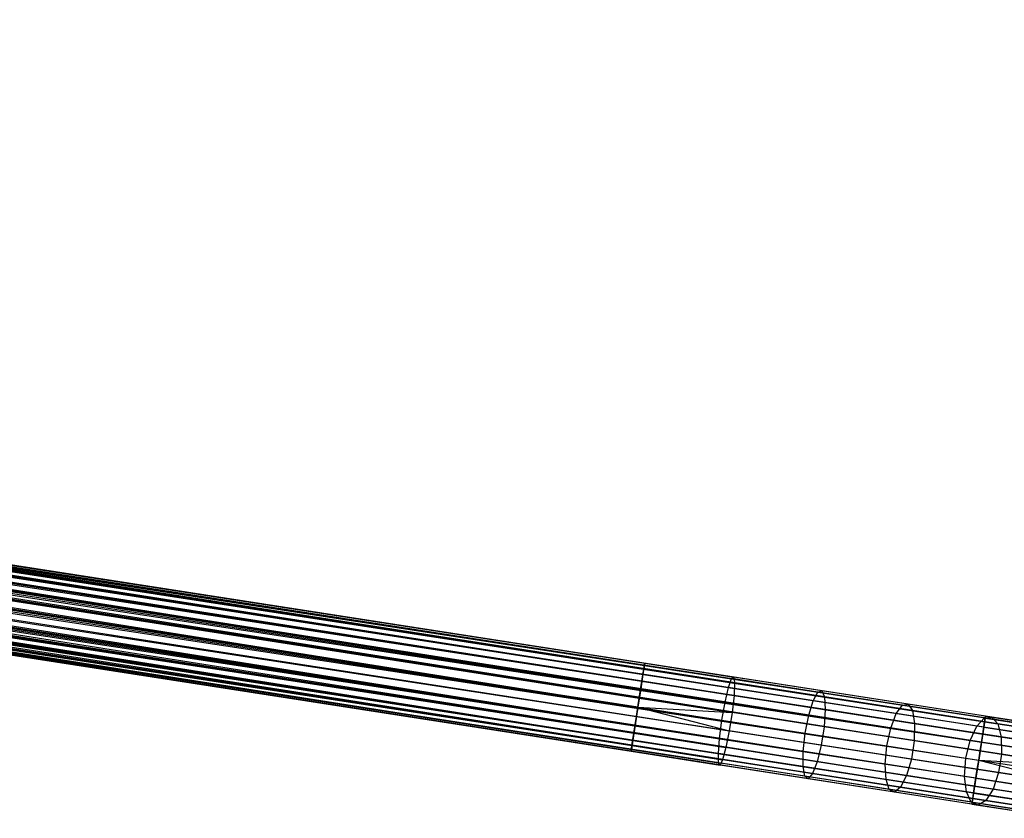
# Model space of a CAD drawing. Extents: x -189 to 189, y -189 to 189.
# Tile 451 of 591: x 145 to 167, y -27 to -9. Entities that reach past the tile are written whole.
import ezdxf

# ---------------------------------------------------------------- set-up
doc = ezdxf.new("R2010")
doc.units = 0
doc.header["$LTSCALE"] = 25.4
doc.layers.get('0').update_dxf_attribs({"linetype": 'CONTINUOUS'})

# ---------------------------------------------------------------- blocks, each defined once
blk = doc.blocks.new('CAMELEON-KENAI-C-12244_STL')
at = {"color": 0}
for p, q in [((166.639, -24.979, -9), (42.893, -5.684, -9.191)), ((166.639, -24.979, -9), (42.893, -5.684, -9.191)), ((166.659, -24.852, -9.395), (42.893, -5.684, -9.809)), ((166.659, -24.852, -9.395), (42.893, -5.684, -9.809)), ((166.652, -24.895, -9.809), (42.893, -5.684, -9.809)), ((166.652, -24.895, -9.809), (42.893, -5.684, -9.809)), ((166.659, -24.852, -9.395), (42.899, -5.641, -9.395)), ((166.659, -24.852, -9.395), (42.899, -5.641, -9.605)), ((166.639, -24.979, -9), (42.899, -5.641, -9.395)), ((166.639, -24.979, -9), (42.899, -5.641, -9.395)), ((166.659, -24.852, -9.395), (42.899, -5.641, -9.395)), ((166.659, -24.852, -9.395), (42.899, -5.641, -9.605)), ((42.861, -5.889, -8.831), (166.639, -24.979, -9)), ((42.861, -5.889, -8.831), (166.639, -24.979, -9)), ((42.861, -5.889, -8.831), (166.596, -25.254, -8.691)), ((42.861, -5.889, -8.831), (166.596, -25.254, -8.691)), ((166.652, -24.895, -9.809), (42.861, -5.889, -10.169)), ((166.652, -24.895, -9.809), (42.861, -5.889, -10.169)), ((166.62, -25.1, -10.169), (42.861, -5.889, -10.169)), ((166.62, -25.1, -10.169), (42.861, -5.889, -10.169)), ((42.88, -5.768, -9), (166.639, -24.979, -9)), ((42.88, -5.768, -9), (166.639, -24.979, -9)), ((166.652, -24.895, -9.809), (42.88, -5.768, -10)), ((166.652, -24.895, -9.809), (42.88, -5.768, -10)), ((42.837, -6.043, -8.691), (166.596, -25.254, -8.691)), ((42.837, -6.043, -8.691), (166.596, -25.254, -8.691)), ((42.837, -6.043, -8.691), (166.538, -25.629, -8.522)), ((42.837, -6.043, -8.691), (166.538, -25.629, -8.522)), ((166.62, -25.1, -10.169), (42.837, -6.043, -10.309)), ((166.62, -25.1, -10.169), (42.837, -6.043, -10.309)), ((166.569, -25.433, -10.414), (42.837, -6.043, -10.309)), ((166.569, -25.433, -10.414), (42.837, -6.043, -10.309)), ((42.809, -6.222, -8.586), (166.538, -25.629, -8.522)), ((42.809, -6.222, -8.586), (166.538, -25.629, -8.522)), ((166.569, -25.433, -10.414), (42.809, -6.222, -10.414)), ((166.569, -25.433, -10.414), (42.809, -6.222, -10.414)), ((166.538, -25.629, -8.522), (42.779, -6.418, -8.522)), ((166.538, -25.629, -8.522), (42.779, -6.418, -8.522)), ((42.779, -6.418, -10.478), (166.569, -25.433, -10.414)), ((42.779, -6.418, -10.478), (166.569, -25.433, -10.414)), ((42.747, -6.624, -8.5), (166.506, -25.835, -8.5)), ((42.747, -6.624, -8.5), (166.506, -25.835, -8.5)), ((42.747, -6.624, -10.5), (166.506, -25.835, -10.5)), ((42.747, -6.624, -10.5), (166.506, -25.835, -10.5)), ((42.747, -6.624, -10.5), (166.569, -25.433, -10.414)), ((42.747, -6.624, -10.5), (166.569, -25.433, -10.414)), ((166.444, -26.237, -10.414), (42.684, -7.026, -10.414)), ((42.684, -7.026, -10.414), (166.506, -25.835, -10.5)), ((166.444, -26.237, -10.414), (42.684, -7.026, -10.414)), ((42.684, -7.026, -8.586), (166.416, -26.415, -8.691)), ((42.684, -7.026, -8.586), (166.416, -26.415, -8.691)), ((42.684, -7.026, -10.414), (166.506, -25.835, -10.5)), ((42.715, -6.829, -8.522), (166.474, -26.04, -8.522)), ((42.715, -6.829, -8.522), (166.474, -26.04, -8.522)), ((42.715, -6.829, -8.522), (166.416, -26.415, -8.691)), ((42.715, -6.829, -8.522), (166.416, -26.415, -8.691)), ((42.715, -6.829, -10.478), (166.506, -25.835, -10.5)), ((42.715, -6.829, -10.478), (166.506, -25.835, -10.5)), ((166.444, -26.237, -10.414), (42.657, -7.204, -10.309)), ((166.444, -26.237, -10.414), (42.657, -7.204, -10.309)), ((166.416, -26.415, -8.691), (42.657, -7.204, -8.691)), ((42.657, -7.204, -8.691), (166.373, -26.69, -9)), ((42.657, -7.204, -8.691), (166.373, -26.69, -9)), ((166.416, -26.415, -8.691), (42.657, -7.204, -8.691)), ((166.444, -26.237, -10.414), (42.633, -7.358, -10.169)), ((166.444, -26.237, -10.414), (42.633, -7.358, -10.169)), ((166.392, -26.569, -10.169), (42.633, -7.358, -10.169)), ((166.392, -26.569, -10.169), (42.633, -7.358, -10.169)), ((42.633, -7.358, -8.831), (166.373, -26.69, -9)), ((42.633, -7.358, -8.831), (166.373, -26.69, -9)), ((166.36, -26.774, -9.809), (42.594, -7.606, -9.605)), ((166.36, -26.774, -9.809), (42.594, -7.606, -9.395)), ((166.36, -26.774, -9.809), (42.594, -7.606, -9.605)), ((166.36, -26.774, -9.809), (42.594, -7.606, -9.395)), ((166.354, -26.817, -9.395), (42.594, -7.606, -9.395)), ((166.354, -26.817, -9.395), (42.594, -7.606, -9.395)), ((166.392, -26.569, -10.169), (42.601, -7.563, -9.809)), ((166.392, -26.569, -10.169), (42.601, -7.563, -9.809)), ((166.36, -26.774, -9.809), (42.601, -7.563, -9.809)), ((166.36, -26.774, -9.809), (42.601, -7.563, -9.809)), ((166.354, -26.817, -9.395), (42.601, -7.563, -9.191)), ((166.354, -26.817, -9.395), (42.601, -7.563, -9.191)), ((166.373, -26.69, -9), (42.601, -7.563, -9.191)), ((166.373, -26.69, -9), (42.601, -7.563, -9.191)), ((166.392, -26.569, -10.169), (42.614, -7.479, -10)), ((166.392, -26.569, -10.169), (42.614, -7.479, -10)), ((166.373, -26.69, -9), (42.614, -7.479, -9)), ((166.373, -26.69, -9), (42.614, -7.479, -9)), ((61.852, -8.713, -160), (159.038, -23.799, -160)), ((61.852, -8.713, -160), (159.038, -23.799, -160)), ((61.852, -8.713, -159), (159.019, -23.92, -158.831)), ((61.852, -8.713, -159), (159.019, -23.92, -158.831)), ((61.866, -8.629, -159.809), (159.038, -23.799, -160)), ((61.866, -8.629, -159.809), (159.038, -23.799, -160)), ((61.866, -8.629, -159.809), (159.058, -23.672, -159.605)), ((61.866, -8.629, -159.809), (159.058, -23.672, -159.605)), ((61.866, -8.629, -159.191), (159.051, -23.715, -159.191)), ((61.866, -8.629, -159.191), (159.051, -23.715, -159.191)), ((61.866, -8.629, -159.191), (159.019, -23.92, -158.831)), ((61.866, -8.629, -159.191), (159.019, -23.92, -158.831)), ((61.872, -8.586, -159.605), (159.058, -23.672, -159.605)), ((61.872, -8.586, -159.605), (159.058, -23.672, -159.605)), ((61.872, -8.586, -159.605), (159.051, -23.715, -159.191)), ((61.872, -8.586, -159.605), (159.051, -23.715, -159.191)), ((61.872, -8.586, -159.395), (159.051, -23.715, -159.191)), ((61.872, -8.586, -159.395), (159.051, -23.715, -159.191)), ((61.81, -8.988, -160.309), (158.996, -24.074, -160.309)), ((61.81, -8.988, -160.309), (158.996, -24.074, -160.309)), ((61.81, -8.988, -158.691), (158.968, -24.253, -158.586)), ((61.81, -8.988, -158.691), (158.968, -24.253, -158.586)), ((61.834, -8.834, -160.169), (158.996, -24.074, -160.309)), ((61.834, -8.834, -160.169), (158.996, -24.074, -160.309)), ((61.834, -8.834, -160.169), (159.038, -23.799, -160)), ((61.834, -8.834, -160.169), (159.038, -23.799, -160)), ((61.834, -8.834, -158.831), (159.019, -23.92, -158.831)), ((61.834, -8.834, -158.831), (159.019, -23.92, -158.831)), ((61.834, -8.834, -158.831), (158.968, -24.253, -158.586)), ((61.834, -8.834, -158.831), (158.968, -24.253, -158.586)), ((61.782, -9.167, -160.414), (158.937, -24.449, -160.478)), ((61.782, -9.167, -160.414), (158.937, -24.449, -160.478)), ((61.782, -9.167, -160.414), (158.996, -24.074, -160.309)), ((61.782, -9.167, -160.414), (158.996, -24.074, -160.309)), ((61.782, -9.167, -158.586), (158.968, -24.253, -158.586)), ((61.782, -9.167, -158.586), (158.968, -24.253, -158.586)), ((61.782, -9.167, -158.586), (158.905, -24.655, -158.5)), ((61.782, -9.167, -158.586), (158.905, -24.655, -158.5)), ((61.752, -9.363, -160.478), (158.937, -24.449, -160.478)), ((61.752, -9.363, -160.478), (158.937, -24.449, -160.478)), ((61.752, -9.363, -158.522), (158.905, -24.655, -158.5)), ((61.752, -9.363, -158.522), (158.905, -24.655, -158.5)), ((158.905, -24.655, -158.5), (61.72, -9.569, -158.5)), ((61.72, -9.569, -158.5), (158.843, -25.057, -158.586)), ((61.72, -9.569, -158.5), (158.843, -25.057, -158.586)), ((61.72, -9.569, -160.5), (158.905, -24.655, -160.5)), ((61.72, -9.569, -160.5), (158.905, -24.655, -160.5)), ((158.905, -24.655, -158.5), (61.72, -9.569, -158.5)), ((61.688, -9.774, -158.522), (158.843, -25.057, -158.586)), ((61.688, -9.774, -158.522), (158.843, -25.057, -158.586)), ((61.688, -9.774, -160.478), (158.874, -24.86, -160.478)), ((61.688, -9.774, -160.478), (158.874, -24.86, -160.478)), ((61.657, -9.971, -158.586), (158.843, -25.057, -158.586)), ((61.657, -9.971, -158.586), (158.843, -25.057, -158.586)), ((61.657, -9.971, -158.586), (158.791, -25.389, -158.831)), ((61.657, -9.971, -158.586), (158.791, -25.389, -158.831)), ((61.657, -9.971, -160.414), (158.815, -25.236, -160.309)), ((61.657, -9.971, -160.414), (158.815, -25.236, -160.309)), ((61.657, -9.971, -160.414), (158.874, -24.86, -160.478)), ((61.657, -9.971, -160.414), (158.874, -24.86, -160.478)), ((61.606, -10.303, -158.831), (158.791, -25.389, -158.831)), ((61.606, -10.303, -158.831), (158.791, -25.389, -158.831)), ((61.606, -10.303, -158.831), (158.76, -25.595, -159.191)), ((61.606, -10.303, -158.831), (158.76, -25.595, -159.191)), ((61.606, -10.303, -160.169), (158.773, -25.511, -160)), ((61.606, -10.303, -160.169), (158.773, -25.511, -160)), ((61.606, -10.303, -160.169), (158.815, -25.236, -160.309)), ((61.606, -10.303, -160.169), (158.815, -25.236, -160.309)), ((61.629, -10.15, -158.691), (158.791, -25.389, -158.831)), ((61.629, -10.15, -158.691), (158.791, -25.389, -158.831)), ((61.629, -10.15, -160.309), (158.815, -25.236, -160.309)), ((61.629, -10.15, -160.309), (158.815, -25.236, -160.309)), ((61.574, -10.509, -159.191), (158.76, -25.595, -159.191)), ((61.574, -10.509, -159.191), (158.76, -25.595, -159.191)), ((61.574, -10.509, -159.191), (158.753, -25.638, -159.605)), ((61.574, -10.509, -159.191), (158.753, -25.638, -159.605)), ((61.574, -10.509, -159.809), (158.753, -25.638, -159.605)), ((61.574, -10.509, -159.809), (158.753, -25.638, -159.605)), ((61.574, -10.509, -159.809), (158.773, -25.511, -160)), ((61.574, -10.509, -159.809), (158.773, -25.511, -160)), ((61.587, -10.425, -159), (158.76, -25.595, -159.191)), ((61.587, -10.425, -159), (158.76, -25.595, -159.191)), ((61.587, -10.425, -160), (158.773, -25.511, -160)), ((61.587, -10.425, -160), (158.773, -25.511, -160)), ((61.567, -10.552, -159.395), (158.753, -25.638, -159.605)), ((61.567, -10.552, -159.395), (158.753, -25.638, -159.605)), ((61.567, -10.552, -159.605), (158.753, -25.638, -159.605)), ((61.567, -10.552, -159.605), (158.753, -25.638, -159.605)), ((159.051, -23.715, -159.191), (159.019, -23.92, -158.831)), ((159.051, -23.715, -159.191), (159.019, -23.92, -158.831)), ((159.038, -23.799, -160), (159.058, -23.672, -159.605)), ((159.038, -23.799, -160), (159.058, -23.672, -159.605)), ((159.058, -23.672, -159.605), (159.051, -23.715, -159.191)), ((159.058, -23.672, -159.605), (159.051, -23.715, -159.191)), ((159.051, -23.715, -159.191), (160.995, -24.017, -159.092)), ((159.051, -23.715, -159.191), (160.995, -24.017, -159.092)), ((159.058, -23.672, -159.605), (161.043, -23.98, -159.504)), ((159.058, -23.672, -159.605), (161.043, -23.98, -159.504)), ((159.019, -23.92, -158.831), (158.968, -24.253, -158.586)), ((159.019, -23.92, -158.831), (158.968, -24.253, -158.586)), ((158.996, -24.074, -160.309), (159.038, -23.799, -160)), ((158.996, -24.074, -160.309), (159.038, -23.799, -160)), ((159.019, -23.92, -158.831), (160.928, -24.217, -158.734)), ((159.019, -23.92, -158.831), (160.928, -24.217, -158.734)), ((159.038, -23.799, -160), (161.062, -24.113, -159.897)), ((159.038, -23.799, -160), (161.062, -24.113, -159.897)), ((158.937, -24.449, -160.478), (158.996, -24.074, -160.309)), ((158.937, -24.449, -160.478), (158.996, -24.074, -160.309)), ((158.996, -24.074, -160.309), (161.05, -24.393, -160.205)), ((158.996, -24.074, -160.309), (161.05, -24.393, -160.205)), ((160.928, -24.217, -158.734), (160.995, -24.017, -159.092)), ((160.928, -24.217, -158.734), (160.995, -24.017, -159.092)), ((160.995, -24.017, -159.092), (161.043, -23.98, -159.504)), ((160.995, -24.017, -159.092), (161.043, -23.98, -159.504)), ((162.919, -24.315, -158.798), (160.995, -24.017, -159.092)), ((162.919, -24.315, -158.798), (160.995, -24.017, -159.092)), ((161.043, -23.98, -159.504), (161.062, -24.113, -159.897)), ((163.007, -24.285, -159.203), (161.043, -23.98, -159.504)), ((163.007, -24.285, -159.203), (161.043, -23.98, -159.504)), ((161.043, -23.98, -159.504), (161.062, -24.113, -159.897)), ((161.062, -24.113, -159.897), (161.05, -24.393, -160.205)), ((161.062, -24.113, -159.897), (161.05, -24.393, -160.205)), ((163.065, -24.424, -159.591), (161.062, -24.113, -159.897)), ((163.065, -24.424, -159.591), (161.062, -24.113, -159.897)), ((158.968, -24.253, -158.586), (158.905, -24.655, -158.5)), ((158.968, -24.253, -158.586), (158.905, -24.655, -158.5)), ((158.968, -24.253, -158.586), (160.852, -24.545, -158.491)), ((158.968, -24.253, -158.586), (160.852, -24.545, -158.491)), ((160.852, -24.545, -158.491), (160.928, -24.217, -158.734)), ((160.852, -24.545, -158.491), (160.928, -24.217, -158.734)), ((162.817, -24.51, -158.445), (160.928, -24.217, -158.734)), ((162.817, -24.51, -158.445), (160.928, -24.217, -158.734)), ((162.817, -24.51, -158.445), (162.919, -24.315, -158.798)), ((162.817, -24.51, -158.445), (162.919, -24.315, -158.798)), ((162.919, -24.315, -158.798), (163.007, -24.285, -159.203)), ((162.919, -24.315, -158.798), (163.007, -24.285, -159.203)), ((164.805, -24.608, -158.31), (162.919, -24.315, -158.798)), ((164.805, -24.608, -158.31), (162.919, -24.315, -158.798)), ((163.007, -24.285, -159.203), (163.065, -24.424, -159.591)), ((164.933, -24.584, -158.705), (163.007, -24.285, -159.203)), ((164.933, -24.584, -158.705), (163.007, -24.285, -159.203)), ((163.007, -24.285, -159.203), (163.065, -24.424, -159.591)), ((158.905, -24.655, -160.5), (158.937, -24.449, -160.478)), ((158.905, -24.655, -160.5), (158.937, -24.449, -160.478)), ((158.937, -24.449, -160.478), (161.008, -24.771, -160.373)), ((158.937, -24.449, -160.478), (161.008, -24.771, -160.373)), ((160.781, -24.946, -158.405), (160.852, -24.545, -158.491)), ((160.781, -24.946, -158.405), (160.852, -24.545, -158.491)), ((162.717, -24.835, -158.206), (160.852, -24.545, -158.491)), ((162.717, -24.835, -158.206), (160.852, -24.545, -158.491)), ((161.05, -24.393, -160.205), (161.008, -24.771, -160.373)), ((161.05, -24.393, -160.205), (161.008, -24.771, -160.373)), ((163.083, -24.708, -159.894), (161.05, -24.393, -160.205)), ((163.083, -24.708, -159.894), (161.05, -24.393, -160.205)), ((162.717, -24.835, -158.206), (162.817, -24.51, -158.445)), ((162.717, -24.835, -158.206), (162.817, -24.51, -158.445)), ((164.668, -24.797, -157.966), (162.817, -24.51, -158.445)), ((164.668, -24.797, -157.966), (162.817, -24.51, -158.445)), ((163.065, -24.424, -159.591), (163.083, -24.708, -159.894)), ((165.029, -24.729, -159.083), (163.065, -24.424, -159.591)), ((165.029, -24.729, -159.083), (163.065, -24.424, -159.591)), ((163.065, -24.424, -159.591), (163.083, -24.708, -159.894)), ((164.805, -24.608, -158.31), (164.933, -24.584, -158.705)), ((164.805, -24.608, -158.31), (164.933, -24.584, -158.705)), ((164.933, -24.584, -158.705), (165.029, -24.729, -159.083)), ((166.799, -24.874, -158.015), (164.933, -24.584, -158.705)), ((166.799, -24.874, -158.015), (164.933, -24.584, -158.705)), ((164.933, -24.584, -158.705), (165.029, -24.729, -159.083)), ((158.905, -24.655, -158.5), (158.843, -25.057, -158.586)), ((158.905, -24.655, -158.5), (158.843, -25.057, -158.586)), ((158.874, -24.86, -160.478), (158.905, -24.655, -160.5)), ((158.874, -24.86, -160.478), (158.905, -24.655, -160.5)), ((158.905, -24.655, -160.5), (160.944, -25.182, -160.373)), ((158.905, -24.655, -160.5), (160.944, -25.182, -160.373)), ((158.905, -24.655, -160.5), (161.008, -24.771, -160.373)), ((158.905, -24.655, -160.5), (161.008, -24.771, -160.373)), ((158.905, -24.655, -158.5), (160.781, -24.946, -158.405)), ((158.905, -24.655, -158.5), (160.781, -24.946, -158.405)), ((161.008, -24.771, -160.373), (160.944, -25.182, -160.373)), ((161.008, -24.771, -160.373), (160.944, -25.182, -160.373)), ((163.058, -25.089, -160.059), (161.008, -24.771, -160.373)), ((163.058, -25.089, -160.059), (161.008, -24.771, -160.373)), ((163.083, -24.708, -159.894), (163.058, -25.089, -160.059)), ((163.083, -24.708, -159.894), (163.058, -25.089, -160.059)), ((165.076, -25.018, -159.378), (163.083, -24.708, -159.894)), ((165.076, -25.018, -159.378), (163.083, -24.708, -159.894)), ((164.545, -25.119, -157.733), (164.668, -24.797, -157.966)), ((164.545, -25.119, -157.733), (164.668, -24.797, -157.966)), ((164.668, -24.797, -157.966), (164.805, -24.608, -158.31)), ((164.668, -24.797, -157.966), (164.805, -24.608, -158.31)), ((166.463, -25.076, -157.303), (164.668, -24.797, -157.966)), ((166.463, -25.076, -157.303), (164.668, -24.797, -157.966)), ((166.633, -24.892, -157.635), (164.805, -24.608, -158.31)), ((166.633, -24.892, -157.635), (164.805, -24.608, -158.31)), ((165.029, -24.729, -159.083), (165.076, -25.018, -159.378)), ((166.932, -25.024, -158.38), (165.029, -24.729, -159.083)), ((166.932, -25.024, -158.38), (165.029, -24.729, -159.083)), ((165.029, -24.729, -159.083), (165.076, -25.018, -159.378)), ((158.815, -25.236, -160.309), (158.874, -24.86, -160.478)), ((158.815, -25.236, -160.309), (158.874, -24.86, -160.478)), ((158.874, -24.86, -160.478), (160.944, -25.182, -160.373)), ((158.874, -24.86, -160.478), (160.944, -25.182, -160.373)), ((160.727, -25.349, -158.491), (160.781, -24.946, -158.405)), ((160.727, -25.349, -158.491), (160.781, -24.946, -158.405)), ((160.781, -24.946, -158.405), (162.638, -25.234, -158.121)), ((160.781, -24.946, -158.405), (162.638, -25.234, -158.121)), ((162.638, -25.234, -158.121), (162.717, -24.835, -158.206)), ((162.638, -25.234, -158.121), (162.717, -24.835, -158.206)), ((164.545, -25.119, -157.733), (162.717, -24.835, -158.206)), ((164.545, -25.119, -157.733), (162.717, -24.835, -158.206)), ((165.076, -25.018, -159.378), (165.067, -25.401, -159.54)), ((165.076, -25.018, -159.378), (165.067, -25.401, -159.54)), ((167.008, -25.318, -158.664), (165.076, -25.018, -159.378)), ((167.008, -25.318, -158.664), (165.076, -25.018, -159.378)), ((166.463, -25.076, -157.303), (166.633, -24.892, -157.635)), ((166.463, -25.076, -157.303), (166.633, -24.892, -157.635)), ((166.596, -25.254, -8.691), (166.639, -24.979, -9)), ((166.596, -25.254, -8.691), (166.639, -24.979, -9)), ((166.652, -24.895, -9.809), (166.62, -25.1, -10.169)), ((166.652, -24.895, -9.809), (166.62, -25.1, -10.169)), ((166.633, -24.892, -157.635), (166.799, -24.874, -158.015)), ((166.633, -24.892, -157.635), (166.799, -24.874, -158.015)), ((168.386, -25.164, -156.777), (166.633, -24.892, -157.635)), ((168.386, -25.164, -156.777), (166.633, -24.892, -157.635)), ((166.639, -24.979, -9), (166.659, -24.852, -9.395)), ((166.639, -24.979, -9), (166.659, -24.852, -9.395)), ((166.639, -24.979, -9), (168.713, -25.301, -9.108)), ((166.639, -24.979, -9), (168.713, -25.301, -9.108)), ((166.659, -24.852, -9.395), (166.652, -24.895, -9.809)), ((166.659, -24.852, -9.395), (166.652, -24.895, -9.809)), ((166.652, -24.895, -9.809), (168.644, -25.204, -9.912)), ((166.652, -24.895, -9.809), (168.644, -25.204, -9.912)), ((166.659, -24.852, -9.395), (168.692, -25.168, -9.501)), ((166.659, -24.852, -9.395), (168.692, -25.168, -9.501)), ((166.799, -24.874, -158.015), (166.932, -25.024, -158.38)), ((168.588, -25.151, -157.14), (166.799, -24.874, -158.015)), ((168.588, -25.151, -157.14), (166.799, -24.874, -158.015)), ((166.799, -24.874, -158.015), (166.932, -25.024, -158.38)), ((166.932, -25.024, -158.38), (167.008, -25.318, -158.664)), ((168.756, -25.307, -157.487), (166.932, -25.024, -158.38)), ((168.756, -25.307, -157.487), (166.932, -25.024, -158.38)), ((166.932, -25.024, -158.38), (167.008, -25.318, -158.664)), ((158.773, -25.511, -160), (158.815, -25.236, -160.309)), ((158.773, -25.511, -160), (158.815, -25.236, -160.309)), ((158.843, -25.057, -158.586), (158.791, -25.389, -158.831)), ((158.843, -25.057, -158.586), (158.791, -25.389, -158.831)), ((158.815, -25.236, -160.309), (160.869, -25.554, -160.205)), ((158.815, -25.236, -160.309), (160.869, -25.554, -160.205)), ((158.843, -25.057, -158.586), (160.727, -25.349, -158.491)), ((158.843, -25.057, -158.586), (160.727, -25.349, -158.491)), ((160.944, -25.182, -160.373), (160.869, -25.554, -160.205)), ((160.944, -25.182, -160.373), (160.869, -25.554, -160.205)), ((162.995, -25.5, -160.059), (160.944, -25.182, -160.373)), ((162.995, -25.5, -160.059), (160.944, -25.182, -160.373)), ((162.592, -25.639, -158.206), (162.638, -25.234, -158.121)), ((162.592, -25.639, -158.206), (162.638, -25.234, -158.121)), ((162.638, -25.234, -158.121), (164.457, -25.517, -157.65)), ((162.638, -25.234, -158.121), (164.457, -25.517, -157.65)), ((163.058, -25.089, -160.059), (162.995, -25.5, -160.059)), ((163.058, -25.089, -160.059), (162.995, -25.5, -160.059)), ((165.067, -25.401, -159.54), (163.058, -25.089, -160.059)), ((165.067, -25.401, -159.54), (163.058, -25.089, -160.059)), ((164.457, -25.517, -157.65), (164.545, -25.119, -157.733)), ((164.457, -25.517, -157.65), (164.545, -25.119, -157.733)), ((166.317, -25.394, -157.078), (164.545, -25.119, -157.733)), ((166.317, -25.394, -157.078), (164.545, -25.119, -157.733)), ((166.317, -25.394, -157.078), (166.463, -25.076, -157.303)), ((166.317, -25.394, -157.078), (166.463, -25.076, -157.303)), ((168.183, -25.343, -156.461), (166.463, -25.076, -157.303)), ((168.183, -25.343, -156.461), (166.463, -25.076, -157.303)), ((166.62, -25.1, -10.169), (166.569, -25.433, -10.414)), ((166.62, -25.1, -10.169), (166.569, -25.433, -10.414)), ((166.62, -25.1, -10.169), (168.576, -25.404, -10.271)), ((166.62, -25.1, -10.169), (168.576, -25.404, -10.271)), ((158.791, -25.389, -158.831), (158.76, -25.595, -159.191)), ((158.791, -25.389, -158.831), (158.76, -25.595, -159.191)), ((158.791, -25.389, -158.831), (160.7, -25.685, -158.734)), ((158.791, -25.389, -158.831), (160.7, -25.685, -158.734)), ((160.7, -25.685, -158.734), (160.727, -25.349, -158.491)), ((160.7, -25.685, -158.734), (160.727, -25.349, -158.491)), ((162.592, -25.639, -158.206), (160.727, -25.349, -158.491)), ((162.592, -25.639, -158.206), (160.727, -25.349, -158.491)), ((165.067, -25.401, -159.54), (165.004, -25.812, -159.54)), ((165.067, -25.401, -159.54), (165.004, -25.812, -159.54)), ((167.015, -25.703, -158.82), (165.067, -25.401, -159.54)), ((167.015, -25.703, -158.82), (165.067, -25.401, -159.54)), ((166.221, -25.79, -156.998), (166.317, -25.394, -157.078)), ((166.221, -25.79, -156.998), (166.317, -25.394, -157.078)), ((168.015, -25.657, -156.247), (166.317, -25.394, -157.078)), ((168.015, -25.657, -156.247), (166.317, -25.394, -157.078)), ((166.569, -25.433, -10.414), (166.506, -25.835, -10.5)), ((166.569, -25.433, -10.414), (166.506, -25.835, -10.5)), ((166.538, -25.629, -8.522), (166.596, -25.254, -8.691)), ((166.538, -25.629, -8.522), (166.596, -25.254, -8.691)), ((166.569, -25.433, -10.414), (168.499, -25.732, -10.514)), ((166.569, -25.433, -10.414), (168.499, -25.732, -10.514)), ((166.596, -25.254, -8.691), (168.701, -25.581, -8.8)), ((166.596, -25.254, -8.691), (168.701, -25.581, -8.8)), ((167.008, -25.318, -158.664), (167.015, -25.703, -158.82)), ((168.86, -25.605, -157.758), (167.008, -25.318, -158.664)), ((168.86, -25.605, -157.758), (167.008, -25.318, -158.664)), ((167.008, -25.318, -158.664), (167.015, -25.703, -158.82)), ((158.753, -25.638, -159.605), (158.773, -25.511, -160)), ((158.753, -25.638, -159.605), (158.773, -25.511, -160)), ((158.76, -25.595, -159.191), (158.753, -25.638, -159.605)), ((158.76, -25.595, -159.191), (158.753, -25.638, -159.605)), ((158.753, -25.638, -159.605), (160.738, -25.946, -159.504)), ((158.753, -25.638, -159.605), (160.738, -25.946, -159.504)), ((158.76, -25.595, -159.191), (160.703, -25.896, -159.092)), ((158.76, -25.595, -159.191), (160.703, -25.896, -159.092)), ((158.773, -25.511, -160), (160.796, -25.825, -159.897)), ((158.773, -25.511, -160), (160.796, -25.825, -159.897)), ((160.703, -25.896, -159.092), (160.7, -25.685, -158.734)), ((162.589, -25.979, -158.445), (160.7, -25.685, -158.734)), ((160.703, -25.896, -159.092), (160.7, -25.685, -158.734)), ((162.589, -25.979, -158.445), (160.7, -25.685, -158.734)), ((160.869, -25.554, -160.205), (160.796, -25.825, -159.897)), ((160.869, -25.554, -160.205), (160.796, -25.825, -159.897)), ((162.903, -25.87, -159.894), (160.869, -25.554, -160.205)), ((162.903, -25.87, -159.894), (160.869, -25.554, -160.205)), ((162.589, -25.979, -158.445), (162.592, -25.639, -158.206)), ((162.589, -25.979, -158.445), (162.592, -25.639, -158.206)), ((164.42, -25.922, -157.733), (162.592, -25.639, -158.206)), ((164.42, -25.922, -157.733), (162.592, -25.639, -158.206)), ((162.995, -25.5, -160.059), (162.903, -25.87, -159.894)), ((162.995, -25.5, -160.059), (162.903, -25.87, -159.894)), ((165.004, -25.812, -159.54), (162.995, -25.5, -160.059)), ((165.004, -25.812, -159.54), (162.995, -25.5, -160.059)), ((164.42, -25.922, -157.733), (164.457, -25.517, -157.65)), ((164.42, -25.922, -157.733), (164.457, -25.517, -157.65)), ((164.457, -25.517, -157.65), (166.221, -25.79, -156.998)), ((164.457, -25.517, -157.65), (166.221, -25.79, -156.998)), ((166.506, -25.835, -8.5), (166.538, -25.629, -8.522)), ((166.506, -25.835, -8.5), (166.538, -25.629, -8.522)), ((166.538, -25.629, -8.522), (168.66, -25.959, -8.632)), ((166.538, -25.629, -8.522), (168.66, -25.959, -8.632)), ((160.738, -25.946, -159.504), (160.703, -25.896, -159.092)), ((162.628, -26.195, -158.798), (160.703, -25.896, -159.092)), ((160.738, -25.946, -159.504), (160.703, -25.896, -159.092)), ((162.628, -26.195, -158.798), (160.703, -25.896, -159.092)), ((160.796, -25.825, -159.897), (160.738, -25.946, -159.504)), ((160.796, -25.825, -159.897), (160.738, -25.946, -159.504)), ((162.8, -26.136, -159.591), (160.796, -25.825, -159.897)), ((162.8, -26.136, -159.591), (160.796, -25.825, -159.897)), ((162.903, -25.87, -159.894), (162.8, -26.136, -159.591)), ((162.903, -25.87, -159.894), (162.8, -26.136, -159.591)), ((164.896, -26.179, -159.378), (162.903, -25.87, -159.894)), ((164.896, -26.179, -159.378), (162.903, -25.87, -159.894)), ((165.004, -25.812, -159.54), (164.896, -26.179, -159.378)), ((165.004, -25.812, -159.54), (164.896, -26.179, -159.378)), ((166.951, -26.114, -158.82), (165.004, -25.812, -159.54)), ((166.951, -26.114, -158.82), (165.004, -25.812, -159.54)), ((166.192, -26.198, -157.078), (166.221, -25.79, -156.998)), ((166.192, -26.198, -157.078), (166.221, -25.79, -156.998)), ((166.221, -25.79, -156.998), (167.912, -26.053, -156.171)), ((166.221, -25.79, -156.998), (167.912, -26.053, -156.171)), ((166.506, -25.835, -10.5), (166.444, -26.237, -10.414)), ((166.506, -25.835, -10.5), (166.444, -26.237, -10.414)), ((166.474, -26.04, -8.522), (166.506, -25.835, -8.5)), ((166.474, -26.04, -8.522), (166.506, -25.835, -8.5)), ((166.506, -25.835, -8.5), (168.66, -25.959, -8.632)), ((166.506, -25.835, -8.5), (168.66, -25.959, -8.632)), ((166.506, -25.835, -8.5), (168.596, -26.369, -8.632)), ((166.506, -25.835, -8.5), (168.596, -26.369, -8.632)), ((166.506, -25.835, -10.5), (168.428, -26.133, -10.6)), ((166.506, -25.835, -10.5), (168.428, -26.133, -10.6)), ((167.015, -25.703, -158.82), (166.951, -26.114, -158.82)), ((167.015, -25.703, -158.82), (166.951, -26.114, -158.82)), ((168.882, -25.993, -157.907), (167.015, -25.703, -158.82)), ((168.882, -25.993, -157.907), (167.015, -25.703, -158.82)), ((162.702, -26.251, -159.203), (160.738, -25.946, -159.504)), ((162.702, -26.251, -159.203), (160.738, -25.946, -159.504)), ((162.628, -26.195, -158.798), (162.589, -25.979, -158.445)), ((164.44, -26.266, -157.966), (162.589, -25.979, -158.445)), ((162.628, -26.195, -158.798), (162.589, -25.979, -158.445)), ((164.44, -26.266, -157.966), (162.589, -25.979, -158.445)), ((164.44, -26.266, -157.966), (164.42, -25.922, -157.733)), ((166.192, -26.198, -157.078), (164.42, -25.922, -157.733)), ((164.44, -26.266, -157.966), (164.42, -25.922, -157.733)), ((166.192, -26.198, -157.078), (164.42, -25.922, -157.733)), ((166.416, -26.415, -8.691), (166.474, -26.04, -8.522)), ((166.416, -26.415, -8.691), (166.474, -26.04, -8.522)), ((166.474, -26.04, -8.522), (168.596, -26.369, -8.632)), ((166.474, -26.04, -8.522), (168.596, -26.369, -8.632)), ((166.951, -26.114, -158.82), (166.828, -26.479, -158.664)), ((166.951, -26.114, -158.82), (166.828, -26.479, -158.664)), ((168.818, -26.404, -157.907), (166.951, -26.114, -158.82)), ((168.818, -26.404, -157.907), (166.951, -26.114, -158.82)), ((162.702, -26.251, -159.203), (162.628, -26.195, -158.798)), ((164.513, -26.488, -158.31), (162.628, -26.195, -158.798)), ((162.702, -26.251, -159.203), (162.628, -26.195, -158.798)), ((164.513, -26.488, -158.31), (162.628, -26.195, -158.798)), ((162.8, -26.136, -159.591), (162.702, -26.251, -159.203)), ((162.8, -26.136, -159.591), (162.702, -26.251, -159.203)), ((164.628, -26.549, -158.705), (162.702, -26.251, -159.203)), ((164.628, -26.549, -158.705), (162.702, -26.251, -159.203)), ((164.763, -26.44, -159.083), (162.8, -26.136, -159.591)), ((164.763, -26.44, -159.083), (162.8, -26.136, -159.591)), ((164.513, -26.488, -158.31), (164.44, -26.266, -157.966)), ((166.235, -26.545, -157.303), (164.44, -26.266, -157.966)), ((164.513, -26.488, -158.31), (164.44, -26.266, -157.966)), ((166.235, -26.545, -157.303), (164.44, -26.266, -157.966)), ((164.896, -26.179, -159.378), (164.763, -26.44, -159.083)), ((164.896, -26.179, -159.378), (164.763, -26.44, -159.083)), ((166.828, -26.479, -158.664), (164.896, -26.179, -159.378)), ((166.828, -26.479, -158.664), (164.896, -26.179, -159.378)), ((166.235, -26.545, -157.303), (166.192, -26.198, -157.078)), ((167.891, -26.461, -156.247), (166.192, -26.198, -157.078)), ((166.235, -26.545, -157.303), (166.192, -26.198, -157.078)), ((167.891, -26.461, -156.247), (166.192, -26.198, -157.078)), ((166.444, -26.237, -10.414), (166.392, -26.569, -10.169)), ((166.444, -26.237, -10.414), (166.392, -26.569, -10.169)), ((166.444, -26.237, -10.414), (168.374, -26.536, -10.514)), ((166.444, -26.237, -10.414), (168.374, -26.536, -10.514)), ((164.628, -26.549, -158.705), (164.513, -26.488, -158.31)), ((166.342, -26.772, -157.635), (164.513, -26.488, -158.31)), ((164.628, -26.549, -158.705), (164.513, -26.488, -158.31)), ((166.342, -26.772, -157.635), (164.513, -26.488, -158.31)), ((164.763, -26.44, -159.083), (164.628, -26.549, -158.705)), ((164.763, -26.44, -159.083), (164.628, -26.549, -158.705)), ((166.494, -26.839, -158.015), (164.628, -26.549, -158.705)), ((166.494, -26.839, -158.015), (164.628, -26.549, -158.705)), ((166.666, -26.736, -158.38), (164.763, -26.44, -159.083)), ((166.666, -26.736, -158.38), (164.763, -26.44, -159.083)), ((166.342, -26.772, -157.635), (166.235, -26.545, -157.303)), ((167.955, -26.812, -156.461), (166.235, -26.545, -157.303)), ((166.342, -26.772, -157.635), (166.235, -26.545, -157.303)), ((167.955, -26.812, -156.461), (166.235, -26.545, -157.303)), ((166.392, -26.569, -10.169), (166.36, -26.774, -9.809)), ((166.392, -26.569, -10.169), (166.36, -26.774, -9.809)), ((166.373, -26.69, -9), (166.416, -26.415, -8.691)), ((166.373, -26.69, -9), (166.416, -26.415, -8.691)), ((166.392, -26.569, -10.169), (168.348, -26.873, -10.271)), ((166.392, -26.569, -10.169), (168.348, -26.873, -10.271)), ((166.416, -26.415, -8.691), (168.521, -26.742, -8.8)), ((166.416, -26.415, -8.691), (168.521, -26.742, -8.8)), ((166.828, -26.479, -158.664), (166.666, -26.736, -158.38)), ((166.828, -26.479, -158.664), (166.666, -26.736, -158.38)), ((168.679, -26.767, -157.758), (166.828, -26.479, -158.664)), ((168.679, -26.767, -157.758), (166.828, -26.479, -158.664)), ((166.494, -26.839, -158.015), (166.342, -26.772, -157.635)), ((168.094, -27.044, -156.777), (166.342, -26.772, -157.635)), ((166.494, -26.839, -158.015), (166.342, -26.772, -157.635)), ((168.094, -27.044, -156.777), (166.342, -26.772, -157.635)), ((166.354, -26.817, -9.395), (166.373, -26.69, -9)), ((166.354, -26.817, -9.395), (166.373, -26.69, -9)), ((166.36, -26.774, -9.809), (166.354, -26.817, -9.395)), ((166.36, -26.774, -9.809), (166.354, -26.817, -9.395)), ((166.36, -26.774, -9.809), (168.352, -27.084, -9.912)), ((166.36, -26.774, -9.809), (168.352, -27.084, -9.912)), ((166.373, -26.69, -9), (168.447, -27.012, -9.108)), ((166.373, -26.69, -9), (168.447, -27.012, -9.108)), ((166.666, -26.736, -158.38), (166.494, -26.839, -158.015)), ((166.666, -26.736, -158.38), (166.494, -26.839, -158.015)), ((168.49, -27.019, -157.487), (166.666, -26.736, -158.38)), ((168.49, -27.019, -157.487), (166.666, -26.736, -158.38)), ((166.354, -26.817, -9.395), (168.387, -27.133, -9.501)), ((166.354, -26.817, -9.395), (168.387, -27.133, -9.501)), ((168.283, -27.117, -157.14), (166.494, -26.839, -158.015)), ((168.283, -27.117, -157.14), (166.494, -26.839, -158.015))]:
    blk.add_line(p, q, dxfattribs=at)

msp = doc.modelspace()

# ---------------------------------------------------------------- block references
at = {"color": 0}
msp.add_blockref('CAMELEON-KENAI-C-12244_STL', (0, 0), dxfattribs=at)

doc.saveas('drawing.dxf')
